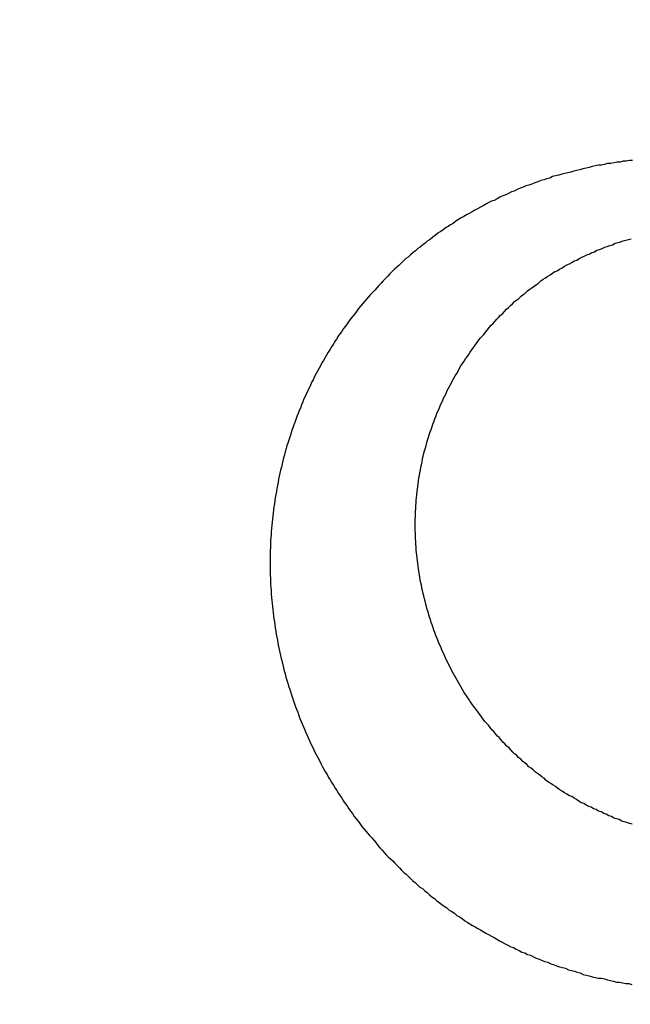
# Model space of a CAD drawing. Header units: millimetres. Extents: x -604189 to 881711, y -381903 to -7297.
# Tile 881 of 1056: x -558651 to -558643, y -165423 to -165410. Entities that reach past the tile are written whole.
import ezdxf

# ---------------------------------------------------------------- set-up
doc = ezdxf.new("R2010")
doc.units = ezdxf.units.MM
doc.header["$LTSCALE"] = 100
doc.linetypes.add('0.5_0.5', pattern=[1, 0.5, -0.5])
doc.linetypes.add('ACAD_ISO04W100', pattern=[30.5, 24, -3, 0.5, -3])
doc.layers.get('Defpoints').update_dxf_attribs({"color": 30})
doc.layers.add('OPIS', color=7, linetype='Continuous')
doc.layers.add('strop osie', color=80, linetype='ACAD_ISO04W100', lineweight=5)
doc.styles.get("Standard").update_dxf_attribs({"font": 'romans.shx', "width": 0.5})
doc.dimstyles.new('1 50', dxfattribs={"dimtxt": 150, "dimasz": 80, "dimexe": 1, "dimexo": 1, "dimgap": 20, "dimtad": 1, "dimdec": 0, "dimlfac": 0.1, "dimtxsty": 'Standard', "dimblk": 'ARCHTICK', "dimcen": 200, "dimclrd": 2, "dimadec": 1, "dimazin": 0, "dimtfac": 1, "dimtdec": 0, "dimtmove": 0, "dimatfit": 3, "dimldrblk": 'ARCHTICK', "dimfxl": 120, "dimfxlon": 1, "dimtfill": 1, "dimarcsym": 0})

# ---------------------------------------------------------------- blocks, each defined once
blk = doc.blocks.new('_ArchTick')
at = {"layer": 'strop osie', "color": 0, "const_width": 0.15}
blk.add_lwpolyline([(-0.5, -0.5), (0.5, 0.5)], dxfattribs=at)
blk = doc.blocks.new('*D3294')
at = {"layer": 'Defpoints', "color": 0, "linetype": 'ByBlock', "lineweight": 5, "transparency": 16777216}
for p in [(-595783.126, -159420.303), (-593748.924, -159420.303), (-552118.935, -179940.303)]:
    blk.add_point(p, dxfattribs=at)
at = {"layer": 'OPIS', "color": 0, "linetype": 'Continuous', "lineweight": -2, "transparency": 16777216}
for p, q in [((-595723.126, -159420.303), (-595784.126, -159420.303)), ((-595723.126, -179940.303), (-595784.126, -179940.303))]:
    blk.add_line(p, q, dxfattribs=at)
at = {"layer": 'OPIS', "color": 2, "lineweight": -2, "transparency": 16777216}
blk.add_line((-595783.126, -179940.303), (-595783.126, -159420.303), dxfattribs=at)
at = {"layer": 'OPIS', "color": 2, "linetype": 'ByBlock', "lineweight": -2, "transparency": 16777216, "xscale": 80, "yscale": 80, "zscale": 80}
for p, rotation in [((-595783.126, -159420.303), 90), ((-595783.126, -179940.303), 270)]:
    blk.add_blockref('_ArchTick', p, dxfattribs=dict(at, rotation=rotation))
at = {"layer": 'OPIS', "color": 0, "linetype": 'ByBlock', "lineweight": 13, "transparency": 16777216, "insert": (-595878.126, -169680.303), "char_height": 150, "attachment_point": 5, "rotation": 90, "bg_fill": 3, "box_fill_scale": 1.1, "bg_fill_color": 256, "bg_fill_true_color": 13158600, "bg_fill_transparency": 0}
blk.add_mtext('2052', dxfattribs=at)

msp = doc.modelspace()

# ---------------------------------------------------------------- hatches: boundary and pattern name
at = {"layer": 'OPIS', "linetype": 'ByBlock', "lineweight": 15}
h = msp.add_hatch(dxfattribs=at)
h.set_pattern_fill('ANSI37', color=0, scale=80, angle=45)
h.set_pattern_definition([(90, (-306927.96, 32475.8), (-254, 0), []), (180, (-306927.96, 32475.8), (-3e-14, -254), [])])
h.paths.add_polyline_path([(-559745.616, -168470.303), (-559845.616, -168470.303), (-559845.616, -168410.303), (-559745.616, -168410.303), (-559745.616, -168350.303), (-560845.616, -168350.303), (-560845.616, -168410.303), (-560745.616, -168410.303), (-560745.616, -168470.303, 0.267949), (-560295.616, -169249.726), (-560295.616, -169481.184, -0.414214), (-559952.679, -169824.121, -1), (-560638.553, -169824.121, -0.414214), (-560295.616, -169481.184), (-560295.616, -169249.726, -0.267949), (-560745.616, -168470.303), (-560845.616, -168470.303), (-560845.616, -168350.303), (-561118.924, -168350.303), (-561118.924, -172095.291), (-559553.922, -172095.29), (-559553.924, -168350.303), (-559745.616, -168350.303)])
h.paths.add_polyline_path([(-560989.238, -171970.288), (-560989.238, -171369.43), (-560514.238, -171369.43, -0.414232), (-560506.238, -171377.43), (-560506.238, -171961.436, -0.403374), (-560513.94, -171969.43), (-560989.238, -171969.43), (-560998.924, -171970.288)], flags=16)
h.paths.add_polyline_path([(-560569.238, -171447.43), (-560569.238, -171891.43, -0.414209), (-560619.237, -171941.43), (-560824.236, -171941.432, -0.414225), (-560874.238, -171891.432), (-560874.238, -171447.432, -0.414209), (-560824.238, -171397.432), (-560619.238, -171397.43, -0.414216)], flags=0)
h.paths.add_polyline_path([(-560754.738, -171692.272), (-560768.264, -171689.534), (-560778.52, -171674.091), (-560777.58, -171669.433), (-560791.338, -171669.433), (-560788.513, -171683.421), (-560780.618, -171695.311), (-560768.728, -171703.206), (-560754.738, -171706.031)], flags=0)
h.paths.add_polyline_path([(-560926.538, -171669.432), (-560944.038, -171669.432), (-560944.038, -171669.432), (-560938.912, -171681.806), (-560926.538, -171686.932)], flags=0)
h.paths.add_polyline_path([(-559553.926, -164304.92), (-559553.926, -164080.303), (-560998.924, -164080.303), (-560998.924, -164130.303), (-561051.758, -164130.303), (-561051.758, -164230.303), (-561112.409, -164230.303), (-561118.259, -165128.236), (-561111.758, -165130.303), (-561051.758, -165130.303), (-561051.758, -165230.303), (-560998.924, -165230.303), (-560998.924, -165930.303), (-560968.924, -165930.303), (-559691.758, -165930.303), (-559691.758, -166884.924, -0.259771), (-560368.468, -166480.303), (-560576.781, -166480.303, -0.694758), (-561118.924, -166682.141), (-561118.924, -167150.303), (-559553.924, -167150.303), (-559553.925, -165742.585, -0.501722), (-560517.887, -165023.753, -0.501722)])
h.paths.add_polyline_path([(-561051.758, -166930.303), (-561051.758, -167030.303), (-561111.758, -167030.303), (-561111.758, -166930.303)], flags=16)
h.paths.add_polyline_path([(-559553.926, -164304.92, 0.501722), (-560517.887, -165023.753, 0.501722), (-559553.925, -165742.585)], flags=17)
h.paths.add_polyline_path([(-559017.887, -165023.753, 0.331805), (-559553.926, -164304.92), (-559553.925, -165742.585, 0.331804)], flags=17)
h.paths.add_polyline_path([(-558393.92, -165930.303), (-559553.925, -165930.303), (-559553.924, -167030.303), (-558393.92, -167030.303)])
edge = h.paths.add_edge_path(flags=16)
edge.add_ellipse((-558869.257, -166529.058), major_axis=(0, 174.945), ratio=0.835608, start_angle=0, end_angle=180, ccw=False)
edge.add_line((-558869.023, -166354.089), (-558868.837, -166354.113))
edge.add_line((-558868.837, -166354.113), (-558551.758, -166354.113))
edge.add_ellipse((-558534.042, -166361.126), major_axis=(0, 22.068), ratio=0.905257, start_angle=0, end_angle=83.7318, ccw=False)
edge.add_line((-558534.042, -166339.058), (-558415.442, -166339.058))
edge.add_line((-558415.442, -166339.058), (-558415.442, -166719.058))
edge.add_line((-558415.442, -166719.058), (-558534.042, -166719.058))
edge.add_ellipse((-558534.042, -166696.99), major_axis=(0, 22.068), ratio=0.905257, start_angle=108.5291, end_angle=180, ccw=False)
edge.add_line((-558552.984, -166704.003), (-558869.257, -166704.003))
edge = h.paths.add_edge_path(flags=16)
edge.add_ellipse((-558655.149, -165473.071), major_axis=(119.577, 0), ratio=0.9754616, start_angle=134.53493, end_angle=225.46507, ccw=False)
edge.add_ellipse((-558571.362, -165553.094), major_axis=(-236.828, 0), ratio=0.9754616, start_angle=293.07706, end_angle=315.06459, ccw=False)
edge.add_ellipse((-558581.121, -165519.064), major_axis=(-200.962, 0), ratio=0.9754616, start_angle=268.86913, end_angle=294.41602, ccw=False)
edge.add_line((-558577.155, -165323.071), (-558434.725, -165323.071))
edge.add_line((-558434.725, -165323.071), (-558434.725, -165623.07))
edge.add_line((-558434.725, -165623.07), (-558577.155, -165623.07))
edge.add_ellipse((-558581.121, -165427.077), major_axis=(200.962, 0), ratio=0.9754616, start_angle=245.58398, end_angle=271.13087, ccw=False)
edge.add_ellipse((-558571.362, -165393.047), major_axis=(-236.828, 0), ratio=0.9754616, start_angle=404.93541, end_angle=426.92294, ccw=False)
h.paths.add_polyline_path([(-559691.758, -166075.303), (-560476.988, -166075.303, 0.131652), (-560368.468, -166480.303), (-559691.758, -166480.303)], flags=17)
h.paths.add_polyline_path([(-560476.988, -166075.303), (-559691.758, -166075.303), (-559691.758, -165930.303), (-560991.758, -165930.303), (-561051.758, -165930.303), (-561051.758, -166030.303), (-561118.924, -166030.303), (-561118.924, -166278.466, -0.694758), (-560576.781, -166480.303), (-560368.468, -166480.303, -0.131652)], flags=17)
h.paths.add_polyline_path([(-571773.92, -161590.543), (-574108.188, -161590.543), (-574098.917, -166615.286), (-571773.92, -166615.284)])
h.paths.add_polyline_path([(-559933.216, -164919.201), (-558639.203, -164919.201), (-558639.203, -164793.34), (-559933.216, -164793.34)], flags=25)
h.paths.add_polyline_path([(-560038.72, -166687.588), (-559732.99, -166687.588), (-559732.99, -166284.59), (-560038.72, -166284.59)], flags=25)
h.paths.add_polyline_path([(-559928.871, -165007.1), (-559413.75, -165007.1), (-559413.75, -164907.76), (-559928.871, -164907.76)], flags=9)
h.paths.add_polyline_path([(-559933.216, -164919.201), (-558639.203, -164919.201), (-558639.203, -164793.34), (-559933.216, -164793.34)], flags=25)
h.paths.add_polyline_path([(-560330.859, -165014.578), (-559994.182, -165014.578), (-559994.182, -164899.195), (-560330.859, -164899.195)], flags=24)
h.paths.add_polyline_path([(-560290.204, -164902.837), (-560108.354, -164902.837), (-560108.354, -164804.807), (-560290.204, -164804.807)], flags=24)
h.paths.add_polyline_path([(-560498.866, -166997.342), (-559983.744, -166997.342), (-559983.744, -166898.002), (-560498.866, -166898.002)], flags=24)
h.paths.add_polyline_path([(-560498.79, -166887.342), (-559655.724, -166887.342), (-559655.724, -166788.002), (-560498.79, -166788.002)], flags=24)
h.paths.add_polyline_path([(-560900.853, -167004.82), (-560564.177, -167004.82), (-560564.177, -166889.437), (-560900.853, -166889.437)], flags=24)
h.paths.add_polyline_path([(-560860.199, -166893.079), (-560678.349, -166893.079), (-560678.349, -166795.049), (-560860.199, -166795.049)], flags=24)
h.paths.add_polyline_path([(-560525.168, -170610.564), (-560010.047, -170610.564), (-560010.047, -170511.224), (-560525.168, -170511.224)], flags=24)
h.paths.add_polyline_path([(-560529.513, -170522.665), (-559444.307, -170522.665), (-559444.307, -170396.804), (-560529.513, -170396.804)], flags=9)
h.paths.add_polyline_path([(-560927.156, -170618.042), (-560590.479, -170618.042), (-560590.479, -170502.659), (-560927.156, -170502.659)], flags=24)
h.paths.add_polyline_path([(-560886.501, -170506.301), (-560704.651, -170506.301), (-560704.651, -170408.271), (-560886.501, -170408.271)], flags=24)
h.paths.add_polyline_path([(-560065.3, -168940.358), (-560065.3, -168600.658), (-560513.076, -168600.658), (-560513.076, -168940.358)], flags=24)
h.paths.add_polyline_path([(-559111.526, -164087.386), (-558760.99, -164087.386), (-558760.815, -164093.192), (-558760.644, -164098.997), (-558760.476, -164104.803), (-558760.311, -164110.608), (-558760.15, -164116.414), (-558759.991, -164122.22), (-558759.835, -164128.025), (-558759.683, -164133.831), (-558759.534, -164139.637), (-558759.387, -164145.443), (-558759.244, -164151.25), (-558759.104, -164157.056), (-558758.967, -164162.862), (-558758.833, -164168.669), (-558758.702, -164174.475), (-558758.575, -164180.282), (-558758.45, -164186.088), (-558758.328, -164191.895), (-558758.21, -164197.701), (-558758.094, -164203.508), (-558757.982, -164209.315), (-558757.872, -164215.122), (-558757.766, -164220.929), (-558757.663, -164226.736), (-558757.563, -164232.543), (-558757.465, -164238.35), (-558757.371, -164244.157), (-558757.28, -164249.965), (-558757.192, -164255.772), (-558757.107, -164261.579), (-558757.025, -164267.387), (-558756.946, -164273.194), (-558756.87, -164279.001), (-558756.797, -164284.809), (-558756.728, -164290.616), (-558756.661, -164296.424), (-558756.598, -164302.232), (-558756.538, -164308.039), (-558756.482, -164313.847), (-558756.428, -164319.654), (-558756.378, -164325.462), (-558756.332, -164331.27), (-558756.288, -164337.078), (-558756.248, -164342.885), (-558756.212, -164348.693), (-558756.178, -164354.501), (-558756.147, -164360.309), (-558756.118, -164366.117), (-558756.091, -164371.925), (-558756.066, -164377.733), (-558756.042, -164383.541), (-558756.02, -164389.348), (-558756.004, -164395.156), (-558755.999, -164400.964), (-558756.007, -164406.772), (-558756.031, -164412.58), (-558756.073, -164418.388), (-558756.132, -164424.195), (-558756.21, -164430.003), (-558756.308, -164435.81), (-558756.425, -164441.617), (-558756.562, -164447.423), (-558756.72, -164453.229), (-558756.898, -164459.034), (-558757.098, -164464.838), (-558757.32, -164470.642), (-558757.565, -164476.445), (-558757.837, -164482.247), (-558758.138, -164488.047), (-558758.47, -164493.845), (-558758.837, -164499.642), (-558759.241, -164505.435), (-558759.684, -164511.226), (-558760.175, -164517.014), (-558760.725, -164522.795), (-558761.35, -164528.569), (-558762.06, -164534.333), (-558762.874, -164540.084), (-558763.809, -164545.816), (-558764.883, -164551.524), (-558766.116, -164557.201), (-558767.538, -164562.832), (-558769.177, -164568.402), (-558771.062, -164573.894), (-558773.233, -164579.28), (-558775.735, -164584.521), (-558778.61, -164589.566), (-558781.897, -164594.354), (-558785.628, -164598.798), (-558789.808, -164602.827), (-558794.374, -164606.413), (-558799.255, -164609.556), (-558804.382, -164612.284), (-558809.694, -164614.629), (-558815.143, -164616.63), (-558820.694, -164618.326), (-558826.325, -164619.753), (-558832.011, -164620.95), (-558837.732, -164621.95), (-558843.479, -164622.786), (-558849.244, -164623.49), (-558855.021, -164624.092), (-558860.805, -164624.612), (-558866.595, -164625.056), (-558872.391, -164625.431), (-558878.19, -164625.744), (-558883.993, -164625.999), (-558889.798, -164626.204), (-558895.604, -164626.363), (-558901.411, -164626.484), (-558907.218, -164626.57), (-558913.026, -164626.629), (-558918.834, -164626.664), (-558924.642, -164626.683), (-558930.45, -164626.69), (-558936.258, -164626.691), (-558941.521, -164626.69), (-558946.785, -164626.685), (-558952.048, -164626.672), (-558957.312, -164626.645), (-558962.575, -164626.602), (-558967.838, -164626.537), (-558973.1, -164626.447), (-558978.362, -164626.327), (-558983.623, -164626.174), (-558988.883, -164625.983), (-558994.142, -164625.75), (-558999.398, -164625.47), (-559004.651, -164625.141), (-559009.9, -164624.756), (-559015.145, -164624.311), (-559020.383, -164623.802), (-559025.614, -164623.22), (-559030.834, -164622.543), (-559036.037, -164621.747), (-559041.216, -164620.812), (-559046.364, -164619.713), (-559051.466, -164618.424), (-559056.508, -164616.915), (-559061.47, -164615.16), (-559066.326, -164613.131), (-559071.043, -164610.799), (-559075.583, -164608.137), (-559079.894, -164605.121), (-559083.925, -164601.738), (-559087.622, -164597.995), (-559090.945, -164593.918), (-559093.905, -164589.566), (-559096.527, -164585.003), (-559098.839, -164580.275), (-559100.873, -164575.422), (-559102.662, -164570.472), (-559104.238, -164565.45), (-559105.625, -164560.373), (-559106.843, -164555.253), (-559107.915, -164550.1), (-559108.86, -164544.923), (-559109.695, -164539.726), (-559110.431, -164534.514), (-559111.082, -164529.291), (-559111.66, -164524.059), (-559112.176, -164518.821), (-559112.639, -164513.578), (-559113.058, -164508.331), (-559113.442, -164503.082), (-559113.794, -164497.83), (-559114.116, -164492.577), (-559114.412, -164487.322), (-559114.682, -164482.065), (-559114.93, -164476.808), (-559115.157, -164471.549), (-559115.363, -164466.29), (-559115.551, -164461.03), (-559115.72, -164455.769), (-559115.872, -164450.508), (-559116.007, -164445.246), (-559116.125, -164439.984), (-559116.227, -164434.721), (-559116.313, -164429.459), (-559116.383, -164424.196), (-559116.438, -164418.933), (-559116.477, -164413.669), (-559116.503, -164408.406), (-559116.515, -164403.142), (-559116.515, -164397.879), (-559116.505, -164392.616), (-559116.488, -164387.352), (-559116.467, -164382.089), (-559116.445, -164376.825), (-559116.422, -164371.562), (-559116.398, -164366.299), (-559116.372, -164361.035), (-559116.344, -164355.772), (-559116.314, -164350.508), (-559116.282, -164345.245), (-559116.247, -164339.982), (-559116.21, -164334.718), (-559116.169, -164329.455), (-559116.126, -164324.192), (-559116.08, -164318.929), (-559116.032, -164313.665), (-559115.98, -164308.402), (-559115.926, -164303.139), (-559115.87, -164297.876), (-559115.811, -164292.613), (-559115.749, -164287.35), (-559115.684, -164282.087), (-559115.617, -164276.824), (-559115.547, -164271.561), (-559115.475, -164266.298), (-559115.4, -164261.035), (-559115.323, -164255.772), (-559115.244, -164250.509), (-559115.161, -164245.246), (-559115.077, -164239.984), (-559114.99, -164234.721), (-559114.9, -164229.458), (-559114.808, -164224.196), (-559114.713, -164218.933), (-559114.616, -164213.67), (-559114.517, -164208.408), (-559114.415, -164203.145), (-559114.31, -164197.883), (-559114.203, -164192.621), (-559114.093, -164187.358), (-559113.981, -164182.096), (-559113.866, -164176.834), (-559113.749, -164171.572), (-559113.629, -164166.31), (-559113.506, -164161.048), (-559113.382, -164155.786), (-559113.254, -164150.524), (-559113.124, -164145.262), (-559112.991, -164140), (-559112.856, -164134.739), (-559112.719, -164129.477), (-559112.578, -164124.215), (-559112.436, -164118.954), (-559112.29, -164113.692), (-559112.142, -164108.431), (-559111.992, -164103.17), (-559111.839, -164097.908), (-559111.684, -164092.647)])
edge = h.paths.add_edge_path()
edge.add_line((-558393.92, -164080.303), (-559553.926, -164080.303))
edge.add_line((-559553.926, -164080.303), (-559553.926, -164304.92))
edge.add_arc((-559767.887, -165023.753), 750, 0, 73.424314, ccw=False)
edge.add_arc((-559767.887, -165023.753), 750, -73.424255, 0, ccw=False)
edge.add_line((-559553.925, -165742.585), (-559553.925, -165830.303))
edge.add_line((-559553.925, -165830.303), (-558393.92, -165830.303))
edge.add_line((-558393.92, -165830.303), (-558393.92, -164080.303))

# ---------------------------------------------------------------- next in the draw order: dimensions: what is measured, and where the dimension line sits
at = {"layer": 'OPIS', "color": 0, "linetype": 'ByBlock', "lineweight": 13}
dim = msp.add_linear_dim(base=(-595783.126, -159420.303), p1=(-552118.935, -179940.303), p2=(-593748.924, -159420.303), angle=90, dimstyle='1 50', override={"dimtmove": 1, "dimfxl": 60, "dimarcsym": 1}, dxfattribs=at)
dim.commit()
dim.dimension.update_dxf_attribs({"geometry": '*D3294', "text_midpoint": (-595878.126, -169680.303)})

# ---------------------------------------------------------------- next in the draw order: hatches: boundary and pattern name
at = {"layer": 'OPIS', "linetype": '0.5_0.5', "lineweight": 13}
h = msp.add_hatch(dxfattribs=at)
h.set_pattern_fill('ANSI37', color=0, scale=130)
h.set_pattern_definition([(45, (-597218.54, 256668.8), (-291.85832, 291.85832), []), (135, (-597218.54, 256668.8), (-291.85832, -291.85832), [])])
edge = h.paths.add_edge_path(flags=16)
edge.add_line((-570958.916, -168985.281), (-571058.916, -168985.281))
edge.add_line((-571058.916, -168985.281), (-572598.916, -168985.281))
edge.add_line((-572598.916, -168985.281), (-572598.915, -170470.3))
edge.add_line((-572598.915, -170470.3), (-570825.763, -170470.3))
edge.add_arc((-570508.916, -170339.099), 342.937, 180, 202.49364, ccw=False)
edge.add_arc((-570508.916, -170339.099), 342.937, 90, 180, ccw=False)
edge.add_line((-570508.916, -169996.163), (-570508.916, -169764.704))
edge.add_arc((-570058.916, -168985.281), 900, 180, 240, ccw=False)
edge = h.paths.add_edge_path(flags=17)
edge.add_line((-569358.915, -170085.281), (-569358.916, -168985.281))
edge.add_line((-569358.916, -168985.281), (-569358.917, -168985.281))
edge.add_line((-569358.917, -168985.281), (-569958.916, -168985.281))
edge.add_line((-569958.916, -168985.281), (-570058.916, -168985.281))
edge.add_line((-570058.916, -168985.281), (-570058.916, -168925.281))
edge.add_line((-570058.916, -168925.281), (-569958.916, -168925.281))
edge.add_line((-569958.916, -168925.281), (-569958.916, -168865.281))
edge.add_line((-569958.916, -168865.281), (-569358.916, -168865.281))
edge.add_line((-569358.916, -168865.281), (-569358.917, -166865.281))
edge.add_line((-569358.917, -166865.281), (-574098.917, -166865.286))
edge.add_line((-574098.917, -166865.286), (-574098.914, -171970.3))
edge.add_line((-574098.914, -171970.3), (-572608.913, -171970.3))
edge.add_line((-572608.913, -171970.3), (-571504.913, -170590.3))
edge.add_line((-571504.913, -170590.3), (-572718.915, -170590.3))
edge.add_line((-572718.915, -170590.3), (-572718.916, -168865.281))
edge.add_line((-572718.916, -168865.281), (-571058.916, -168865.281))
edge.add_line((-571058.916, -168865.281), (-571058.916, -168925.281))
edge.add_line((-571058.916, -168925.281), (-570958.916, -168925.281))
edge.add_line((-570958.916, -168925.281), (-570958.916, -168985.281))
edge.add_arc((-570058.916, -168985.281), 900, 180, 240)
edge.add_line((-570508.916, -169764.704), (-570508.916, -169996.163))
edge.add_arc((-570508.916, -170339.099), 342.937, 0, 90, ccw=False)
edge.add_arc((-570508.916, -170339.099), 342.937, 208.97989, 360, ccw=False)
edge.add_line((-570808.913, -170505.253), (-570808.913, -171171.086))
edge.add_arc((-570808.913, -171220.3), 49.214, 0, 90, ccw=False)
edge.add_arc((-570808.913, -171220.3), 49.214, 270, 360, ccw=False)
edge.add_line((-570808.913, -171269.514), (-570808.913, -171970.3))
edge.add_line((-570808.913, -171970.3), (-569358.914, -171970.3))
edge.add_line((-569358.914, -171970.3), (-569358.915, -170085.281))
h.paths.add_polyline_path([(-561118.924, -159870.303), (-590334.655, -159870.303), (-590334.655, -161470.303), (-562318.924, -161470.303), (-562318.924, -172095.292), (-561118.924, -172095.291), (-561118.924, -168350.303), (-552073.919, -168350.303), (-552073.92, -167150.303), (-561118.924, -167150.303)])
h.paths.add_polyline_path([(-572856.927, -169813.68), (-569451.07, -169813.68), (-569451.07, -169408.68), (-572856.927, -169408.68)], flags=16)

# ---------------------------------------------------------------- next in the draw order: linework, layer by layer
at = {"color": 0}
for points in [[(-558643.243, -165411.995, 0), (-558643.284, -165411.995, 0), (-558643.325, -165412.005, 0), (-558643.365, -165412.005, 0), (-558643.406, -165412.015, 0), (-558643.446, -165412.015, 0), (-558643.487, -165412.025, 0), (-558643.527, -165412.035, 0), (-558643.568, -165412.035, 0), (-558643.608, -165412.045, 0), (-558643.648, -165412.055, 0), (-558643.688, -165412.055, 0), (-558643.729, -165412.065, 0), (-558643.769, -165412.075, 0), (-558643.809, -165412.085, 0), (-558643.849, -165412.095, 0), (-558643.889, -165412.105, 0), (-558643.929, -165412.115, 0), (-558643.969, -165412.125, 0), (-558644.009, -165412.135, 0), (-558644.048, -165412.145, 0), (-558644.088, -165412.155, 0), (-558644.127, -165412.165, 0), (-558644.167, -165412.175, 0), (-558644.206, -165412.185, 0), (-558644.246, -165412.195, 0), (-558644.285, -165412.205, 0), (-558644.324, -165412.225, 0), (-558644.363, -165412.235, 0), (-558644.402, -165412.245, 0), (-558644.441, -165412.255, 0), (-558644.48, -165412.275, 0), (-558644.518, -165412.285, 0), (-558644.557, -165412.305, 0), (-558644.595, -165412.315, 0), (-558644.634, -165412.325, 0), (-558644.672, -165412.345, 0), (-558644.71, -165412.355, 0), (-558644.748, -165412.375, 0), (-558644.786, -165412.395, 0), (-558644.823, -165412.405, 0), (-558644.861, -165412.425, 0), (-558644.898, -165412.445, 0), (-558644.936, -165412.455, 0), (-558644.973, -165412.475, 0), (-558645.01, -165412.495, 0), (-558645.047, -165412.515, 0), (-558645.084, -165412.525, 0), (-558645.12, -165412.545, 0), (-558645.157, -165412.565, 0), (-558645.193, -165412.585, 0), (-558645.229, -165412.605, 0), (-558645.265, -165412.625, 0), (-558645.301, -165412.645, 0), (-558645.337, -165412.665, 0), (-558645.373, -165412.685, 0), (-558645.408, -165412.705, 0), (-558645.443, -165412.725, 0), (-558645.478, -165412.745, 0), (-558645.513, -165412.765, 0), (-558645.548, -165412.785, 0), (-558645.582, -165412.815, 0), (-558645.617, -165412.835, 0), (-558645.651, -165412.855, 0), (-558645.685, -165412.875, 0), (-558645.718, -165412.905, 0), (-558645.752, -165412.925, 0), (-558645.785, -165412.945, 0), (-558645.818, -165412.975, 0), (-558645.851, -165412.995, 0), (-558645.884, -165413.025, 0), (-558645.917, -165413.045, 0), (-558645.949, -165413.075, 0), (-558645.981, -165413.095, 0), (-558646.013, -165413.125, 0), (-558646.045, -165413.145, 0), (-558646.077, -165413.175, 0), (-558646.108, -165413.195, 0), (-558646.139, -165413.225, 0), (-558646.17, -165413.255, 0), (-558646.201, -165413.275, 0), (-558646.231, -165413.305, 0), (-558646.261, -165413.335, 0), (-558646.292, -165413.365, 0), (-558646.321, -165413.385, 0), (-558646.351, -165413.415, 0), (-558646.38, -165413.445, 0), (-558646.41, -165413.475, 0), (-558646.438, -165413.505, 0), (-558646.467, -165413.535, 0), (-558646.496, -165413.565, 0), (-558646.524, -165413.595, 0), (-558646.552, -165413.625, 0), (-558646.58, -165413.655, 0), (-558646.607, -165413.685, 0), (-558646.634, -165413.715, 0), (-558646.662, -165413.745, 0), (-558646.688, -165413.775, 0), (-558646.715, -165413.805, 0), (-558646.741, -165413.835, 0), (-558646.767, -165413.865, 0), (-558646.793, -165413.895, 0), (-558646.819, -165413.925, 0), (-558646.844, -165413.965, 0), (-558646.869, -165413.995, 0), (-558646.894, -165414.025, 0), (-558646.919, -165414.055, 0), (-558646.943, -165414.085, 0), (-558646.967, -165414.125, 0), (-558646.991, -165414.155, 0), (-558647.014, -165414.185, 0), (-558647.038, -165414.225, 0), (-558647.061, -165414.255, 0), (-558647.083, -165414.285, 0), (-558647.106, -165414.325, 0), (-558647.128, -165414.355, 0), (-558647.15, -165414.395, 0), (-558647.172, -165414.425, 0), (-558647.193, -165414.465, 0), (-558647.214, -165414.495, 0), (-558647.235, -165414.535, 0), (-558647.256, -165414.565, 0), (-558647.276, -165414.605, 0), (-558647.296, -165414.635, 0), (-558647.316, -165414.675, 0), (-558647.335, -165414.705, 0), (-558647.354, -165414.745, 0), (-558647.373, -165414.775, 0), (-558647.392, -165414.815, 0), (-558647.41, -165414.855, 0), (-558647.428, -165414.885, 0), (-558647.446, -165414.925, 0), (-558647.464, -165414.965, 0), (-558647.481, -165414.995, 0), (-558647.498, -165415.035, 0), (-558647.514, -165415.075, 0), (-558647.531, -165415.105, 0), (-558647.547, -165415.145, 0), (-558647.563, -165415.185, 0), (-558647.578, -165415.225, 0), (-558647.593, -165415.255, 0), (-558647.608, -165415.295, 0), (-558647.623, -165415.335, 0), (-558647.637, -165415.375, 0), (-558647.651, -165415.415, 0), (-558647.665, -165415.445, 0), (-558647.678, -165415.485, 0), (-558647.692, -165415.525, 0), (-558647.704, -165415.565, 0), (-558647.717, -165415.605, 0), (-558647.729, -165415.645, 0), (-558647.741, -165415.685, 0), (-558647.753, -165415.715, 0), (-558647.764, -165415.755, 0), (-558647.775, -165415.795, 0), (-558647.786, -165415.835, 0), (-558647.797, -165415.875, 0), (-558647.807, -165415.915, 0), (-558647.817, -165415.955, 0), (-558647.826, -165415.995, 0), (-558647.836, -165416.035, 0), (-558647.845, -165416.075, 0), (-558647.853, -165416.115, 0), (-558647.862, -165416.155, 0), (-558647.87, -165416.195, 0), (-558647.877, -165416.235, 0), (-558647.885, -165416.275, 0), (-558647.892, -165416.315, 0), (-558647.899, -165416.355, 0), (-558647.906, -165416.395, 0), (-558647.912, -165416.435, 0), (-558647.918, -165416.475, 0), (-558647.923, -165416.515, 0), (-558647.929, -165416.555, 0), (-558647.934, -165416.595, 0), (-558647.939, -165416.635, 0), (-558647.943, -165416.675, 0), (-558647.947, -165416.715, 0), (-558647.951, -165416.755, 0), (-558647.955, -165416.795, 0), (-558647.958, -165416.835, 0), (-558647.961, -165416.875, 0), (-558647.963, -165416.915, 0), (-558647.966, -165416.955, 0), (-558647.968, -165416.995, 0), (-558647.969, -165417.045, 0), (-558647.971, -165417.085, 0), (-558647.972, -165417.125, 0), (-558647.973, -165417.165, 0), (-558647.973, -165417.205, 0), (-558647.973, -165417.245, 0), (-558647.973, -165417.285, 0), (-558647.973, -165417.325, 0), (-558647.972, -165417.365, 0), (-558647.971, -165417.405, 0), (-558647.97, -165417.445, 0), (-558647.968, -165417.485, 0), (-558647.966, -165417.525, 0), (-558647.964, -165417.565, 0), (-558647.961, -165417.605, 0), (-558647.958, -165417.655, 0), (-558647.955, -165417.695, 0), (-558647.951, -165417.735, 0), (-558647.948, -165417.775, 0), (-558647.944, -165417.815, 0), (-558647.939, -165417.855, 0), (-558647.934, -165417.895, 0), (-558647.929, -165417.935, 0), (-558647.924, -165417.975, 0), (-558647.918, -165418.015, 0), (-558647.912, -165418.055, 0), (-558647.906, -165418.095, 0), (-558647.9, -165418.135, 0), (-558647.893, -165418.175, 0), (-558647.886, -165418.215, 0), (-558647.878, -165418.255, 0), (-558647.871, -165418.295, 0), (-558647.863, -165418.335, 0), (-558647.854, -165418.375, 0), (-558647.846, -165418.415, 0), (-558647.837, -165418.455, 0), (-558647.827, -165418.495, 0), (-558647.818, -165418.535, 0), (-558647.808, -165418.575, 0), (-558647.798, -165418.615, 0), (-558647.788, -165418.655, 0), (-558647.777, -165418.695, 0), (-558647.766, -165418.735, 0), (-558647.755, -165418.775, 0), (-558647.744, -165418.815, 0), (-558647.732, -165418.855, 0), (-558647.72, -165418.885, 0), (-558647.707, -165418.925, 0), (-558647.695, -165418.965, 0), (-558647.682, -165419.005, 0), (-558647.669, -165419.045, 0), (-558647.655, -165419.085, 0), (-558647.641, -165419.125, 0), (-558647.627, -165419.155, 0), (-558647.613, -165419.195, 0), (-558647.599, -165419.235, 0), (-558647.584, -165419.275, 0), (-558647.569, -165419.315, 0), (-558647.553, -165419.345, 0), (-558647.537, -165419.385, 0), (-558647.522, -165419.425, 0), (-558647.505, -165419.465, 0), (-558647.489, -165419.495, 0), (-558647.472, -165419.535, 0), (-558647.455, -165419.575, 0), (-558647.438, -165419.615, 0), (-558647.42, -165419.645, 0), (-558647.402, -165419.685, 0), (-558647.384, -165419.725, 0), (-558647.366, -165419.755, 0), (-558647.347, -165419.795, 0), (-558647.329, -165419.825, 0), (-558647.309, -165419.865, 0), (-558647.29, -165419.905, 0), (-558647.27, -165419.935, 0), (-558647.25, -165419.975, 0), (-558647.23, -165420.005, 0), (-558647.21, -165420.045, 0), (-558647.189, -165420.075, 0), (-558647.168, -165420.115, 0), (-558647.147, -165420.145, 0), (-558647.126, -165420.185, 0), (-558647.104, -165420.215, 0), (-558647.082, -165420.255, 0), (-558647.06, -165420.285, 0), (-558647.037, -165420.315, 0), (-558647.015, -165420.355, 0), (-558646.992, -165420.385, 0), (-558646.969, -165420.415, 0), (-558646.945, -165420.455, 0), (-558646.922, -165420.485, 0), (-558646.898, -165420.515, 0), (-558646.874, -165420.555, 0), (-558646.849, -165420.585, 0), (-558646.825, -165420.615, 0), (-558646.8, -165420.645, 0), (-558646.775, -165420.685, 0), (-558646.75, -165420.715, 0), (-558646.724, -165420.745, 0), (-558646.698, -165420.775, 0), (-558646.672, -165420.805, 0), (-558646.646, -165420.835, 0), (-558646.62, -165420.865, 0), (-558646.593, -165420.895, 0), (-558646.566, -165420.935, 0), (-558646.539, -165420.965, 0), (-558646.512, -165420.995, 0), (-558646.485, -165421.025, 0), (-558646.457, -165421.055, 0), (-558646.429, -165421.085, 0), (-558646.401, -165421.105, 0), (-558646.373, -165421.135, 0), (-558646.344, -165421.165, 0), (-558646.315, -165421.195, 0), (-558646.286, -165421.225, 0), (-558646.257, -165421.255, 0), (-558646.228, -165421.285, 0), (-558646.198, -165421.305, 0), (-558646.169, -165421.335, 0), (-558646.139, -165421.365, 0), (-558646.109, -165421.395, 0), (-558646.078, -165421.415, 0), (-558646.048, -165421.445, 0), (-558646.017, -165421.475, 0), (-558645.986, -165421.495, 0), (-558645.955, -165421.525, 0), (-558645.924, -165421.545, 0), (-558645.892, -165421.575, 0), (-558645.861, -165421.605, 0), (-558645.829, -165421.625, 0), (-558645.797, -165421.655, 0), (-558645.765, -165421.675, 0), (-558645.732, -165421.705, 0), (-558645.7, -165421.725, 0), (-558645.667, -165421.745, 0), (-558645.634, -165421.775, 0), (-558645.601, -165421.795, 0), (-558645.568, -165421.815, 0), (-558645.534, -165421.845, 0), (-558645.501, -165421.865, 0), (-558645.467, -165421.885, 0), (-558645.433, -165421.915, 0), (-558645.399, -165421.935, 0), (-558645.365, -165421.955, 0), (-558645.33, -165421.975, 0), (-558645.296, -165421.995, 0), (-558645.261, -165422.015, 0), (-558645.226, -165422.035, 0), (-558645.191, -165422.055, 0), (-558645.156, -165422.075, 0), (-558645.121, -165422.095, 0), (-558645.085, -165422.115, 0), (-558645.05, -165422.135, 0), (-558645.014, -165422.155, 0), (-558644.978, -165422.175, 0), (-558644.942, -165422.195, 0), (-558644.906, -165422.215, 0), (-558644.87, -165422.235, 0), (-558644.833, -165422.255, 0), (-558644.797, -165422.265, 0), (-558644.76, -165422.285, 0), (-558644.723, -165422.305, 0), (-558644.686, -165422.325, 0), (-558644.649, -165422.335, 0), (-558644.612, -165422.355, 0), (-558644.575, -165422.365, 0), (-558644.537, -165422.385, 0), (-558644.5, -165422.405, 0), (-558644.462, -165422.415, 0), (-558644.424, -165422.435, 0), (-558644.386, -165422.445, 0), (-558644.348, -165422.455, 0), (-558644.31, -165422.475, 0), (-558644.272, -165422.485, 0), (-558644.234, -165422.505, 0), (-558644.195, -165422.515, 0), (-558644.157, -165422.525, 0), (-558644.118, -165422.535, 0), (-558644.08, -165422.555, 0), (-558644.041, -165422.565, 0), (-558644.002, -165422.575, 0), (-558643.963, -165422.585, 0), (-558643.924, -165422.595, 0), (-558643.885, -165422.615, 0), (-558643.846, -165422.625, 0), (-558643.807, -165422.635, 0), (-558643.768, -165422.645, 0), (-558643.728, -165422.655, 0), (-558643.689, -165422.665, 0), (-558643.649, -165422.665, 0), (-558643.61, -165422.675, 0), (-558643.57, -165422.685, 0), (-558643.53, -165422.695, 0), (-558643.491, -165422.705, 0), (-558643.451, -165422.715, 0), (-558643.411, -165422.715, 0), (-558643.371, -165422.725, 0), (-558643.331, -165422.735, 0), (-558643.291, -165422.735, 0), (-558643.251, -165422.745, 0)], [(-558643.247, -165420.655, 0), (-558643.282, -165420.645, 0), (-558643.316, -165420.635, 0), (-558643.35, -165420.625, 0), (-558643.384, -165420.615, 0), (-558643.418, -165420.595, 0), (-558643.452, -165420.585, 0), (-558643.485, -165420.575, 0), (-558643.519, -165420.555, 0), (-558643.552, -165420.545, 0), (-558643.586, -165420.525, 0), (-558643.619, -165420.515, 0), (-558643.652, -165420.495, 0), (-558643.685, -165420.485, 0), (-558643.717, -165420.465, 0), (-558643.75, -165420.455, 0), (-558643.783, -165420.435, 0), (-558643.815, -165420.425, 0), (-558643.847, -165420.405, 0), (-558643.879, -165420.385, 0), (-558643.911, -165420.375, 0), (-558643.942, -165420.355, 0), (-558643.974, -165420.335, 0), (-558644.005, -165420.315, 0), (-558644.036, -165420.295, 0), (-558644.067, -165420.285, 0), (-558644.098, -165420.265, 0), (-558644.129, -165420.245, 0), (-558644.159, -165420.225, 0), (-558644.19, -165420.205, 0), (-558644.22, -165420.185, 0), (-558644.25, -165420.165, 0), (-558644.279, -165420.145, 0), (-558644.309, -165420.125, 0), (-558644.338, -165420.105, 0), (-558644.368, -165420.085, 0), (-558644.397, -165420.055, 0), (-558644.425, -165420.035, 0), (-558644.454, -165420.015, 0), (-558644.482, -165419.995, 0), (-558644.511, -165419.975, 0), (-558644.539, -165419.945, 0), (-558644.566, -165419.925, 0), (-558644.594, -165419.905, 0), (-558644.621, -165419.875, 0), (-558644.649, -165419.855, 0), (-558644.676, -165419.835, 0), (-558644.702, -165419.805, 0), (-558644.729, -165419.785, 0), (-558644.755, -165419.755, 0), (-558644.781, -165419.735, 0), (-558644.807, -165419.715, 0), (-558644.833, -165419.685, 0), (-558644.859, -165419.655, 0), (-558644.884, -165419.635, 0), (-558644.909, -165419.605, 0), (-558644.934, -165419.585, 0), (-558644.958, -165419.555, 0), (-558644.983, -165419.525, 0), (-558645.007, -165419.505, 0), (-558645.031, -165419.475, 0), (-558645.055, -165419.445, 0), (-558645.078, -165419.425, 0), (-558645.101, -165419.395, 0), (-558645.124, -165419.365, 0), (-558645.147, -165419.335, 0), (-558645.169, -165419.315, 0), (-558645.192, -165419.285, 0), (-558645.214, -165419.255, 0), (-558645.236, -165419.225, 0), (-558645.257, -165419.195, 0), (-558645.278, -165419.165, 0), (-558645.299, -165419.135, 0), (-558645.32, -165419.115, 0), (-558645.341, -165419.085, 0), (-558645.361, -165419.055, 0), (-558645.381, -165419.025, 0), (-558645.401, -165418.995, 0), (-558645.42, -165418.965, 0), (-558645.44, -165418.935, 0), (-558645.459, -165418.905, 0), (-558645.478, -165418.865, 0), (-558645.496, -165418.835, 0), (-558645.514, -165418.805, 0), (-558645.532, -165418.775, 0), (-558645.55, -165418.745, 0), (-558645.567, -165418.715, 0), (-558645.584, -165418.685, 0), (-558645.601, -165418.655, 0), (-558645.618, -165418.615, 0), (-558645.634, -165418.585, 0), (-558645.65, -165418.555, 0), (-558645.666, -165418.525, 0), (-558645.682, -165418.485, 0), (-558645.697, -165418.455, 0), (-558645.712, -165418.425, 0), (-558645.727, -165418.395, 0), (-558645.741, -165418.355, 0), (-558645.755, -165418.325, 0), (-558645.769, -165418.295, 0), (-558645.782, -165418.255, 0), (-558645.796, -165418.225, 0), (-558645.809, -165418.195, 0), (-558645.821, -165418.155, 0), (-558645.834, -165418.125, 0), (-558645.846, -165418.095, 0), (-558645.858, -165418.055, 0), (-558645.869, -165418.025, 0), (-558645.88, -165417.985, 0), (-558645.891, -165417.955, 0), (-558645.902, -165417.925, 0), (-558645.912, -165417.885, 0), (-558645.922, -165417.855, 0), (-558645.932, -165417.815, 0), (-558645.941, -165417.785, 0), (-558645.951, -165417.745, 0), (-558645.959, -165417.715, 0), (-558645.968, -165417.675, 0), (-558645.976, -165417.645, 0), (-558645.984, -165417.605, 0), (-558645.992, -165417.575, 0), (-558645.999, -165417.535, 0), (-558646.006, -165417.505, 0), (-558646.013, -165417.465, 0), (-558646.019, -165417.435, 0), (-558646.025, -165417.395, 0), (-558646.031, -165417.355, 0), (-558646.036, -165417.325, 0), (-558646.041, -165417.285, 0), (-558646.046, -165417.255, 0), (-558646.05, -165417.215, 0), (-558646.055, -165417.185, 0), (-558646.058, -165417.145, 0), (-558646.062, -165417.115, 0), (-558646.065, -165417.075, 0), (-558646.068, -165417.035, 0), (-558646.07, -165417.005, 0), (-558646.073, -165416.965, 0), (-558646.074, -165416.935, 0), (-558646.076, -165416.895, 0), (-558646.077, -165416.855, 0), (-558646.078, -165416.825, 0), (-558646.079, -165416.785, 0), (-558646.079, -165416.755, 0), (-558646.079, -165416.715, 0), (-558646.078, -165416.675, 0), (-558646.077, -165416.645, 0), (-558646.076, -165416.605, 0), (-558646.075, -165416.575, 0), (-558646.073, -165416.535, 0), (-558646.071, -165416.495, 0), (-558646.068, -165416.465, 0), (-558646.066, -165416.425, 0), (-558646.062, -165416.395, 0), (-558646.059, -165416.355, 0), (-558646.055, -165416.315, 0), (-558646.051, -165416.285, 0), (-558646.046, -165416.245, 0), (-558646.042, -165416.215, 0), (-558646.036, -165416.175, 0), (-558646.031, -165416.135, 0), (-558646.025, -165416.105, 0), (-558646.018, -165416.065, 0), (-558646.012, -165416.035, 0), (-558646.005, -165415.995, 0), (-558645.998, -165415.965, 0), (-558645.99, -165415.925, 0), (-558645.982, -165415.885, 0), (-558645.974, -165415.855, 0), (-558645.965, -165415.815, 0), (-558645.956, -165415.785, 0), (-558645.947, -165415.745, 0), (-558645.937, -165415.715, 0), (-558645.927, -165415.675, 0), (-558645.917, -165415.645, 0), (-558645.906, -165415.605, 0), (-558645.895, -165415.575, 0), (-558645.884, -165415.535, 0), (-558645.872, -165415.505, 0), (-558645.86, -165415.465, 0), (-558645.848, -165415.435, 0), (-558645.835, -165415.405, 0), (-558645.823, -165415.365, 0), (-558645.809, -165415.335, 0), (-558645.796, -165415.295, 0), (-558645.782, -165415.265, 0), (-558645.768, -165415.235, 0), (-558645.753, -165415.195, 0), (-558645.739, -165415.165, 0), (-558645.724, -165415.135, 0), (-558645.708, -165415.095, 0), (-558645.693, -165415.065, 0), (-558645.677, -165415.035, 0), (-558645.66, -165414.995, 0), (-558645.644, -165414.965, 0), (-558645.627, -165414.935, 0), (-558645.61, -165414.905, 0), (-558645.592, -165414.865, 0), (-558645.575, -165414.835, 0), (-558645.557, -165414.805, 0), (-558645.538, -165414.775, 0), (-558645.52, -165414.745, 0), (-558645.501, -165414.705, 0), (-558645.482, -165414.675, 0), (-558645.462, -165414.645, 0), (-558645.442, -165414.615, 0), (-558645.422, -165414.585, 0), (-558645.402, -165414.555, 0), (-558645.381, -165414.525, 0), (-558645.361, -165414.495, 0), (-558645.339, -165414.465, 0), (-558645.318, -165414.435, 0), (-558645.296, -165414.405, 0), (-558645.274, -165414.375, 0), (-558645.252, -165414.345, 0), (-558645.23, -165414.315, 0), (-558645.207, -165414.285, 0), (-558645.184, -165414.265, 0), (-558645.161, -165414.235, 0), (-558645.137, -165414.205, 0), (-558645.113, -165414.175, 0), (-558645.089, -165414.145, 0), (-558645.065, -165414.125, 0), (-558645.04, -165414.095, 0), (-558645.015, -165414.065, 0), (-558644.99, -165414.045, 0), (-558644.965, -165414.015, 0), (-558644.939, -165413.995, 0), (-558644.914, -165413.965, 0), (-558644.887, -165413.935, 0), (-558644.861, -165413.915, 0), (-558644.834, -165413.885, 0), (-558644.808, -165413.865, 0), (-558644.781, -165413.835, 0), (-558644.753, -165413.815, 0), (-558644.726, -165413.795, 0), (-558644.698, -165413.765, 0), (-558644.67, -165413.745, 0), (-558644.642, -165413.725, 0), (-558644.613, -165413.695, 0), (-558644.585, -165413.675, 0), (-558644.556, -165413.655, 0), (-558644.527, -165413.635, 0), (-558644.497, -165413.615, 0), (-558644.468, -165413.595, 0), (-558644.438, -165413.565, 0), (-558644.408, -165413.545, 0), (-558644.378, -165413.525, 0), (-558644.348, -165413.505, 0), (-558644.318, -165413.485, 0), (-558644.287, -165413.465, 0), (-558644.256, -165413.445, 0), (-558644.225, -165413.435, 0), (-558644.194, -165413.415, 0), (-558644.162, -165413.395, 0), (-558644.131, -165413.375, 0), (-558644.099, -165413.355, 0), (-558644.067, -165413.345, 0), (-558644.035, -165413.325, 0), (-558644.003, -165413.305, 0), (-558643.971, -165413.295, 0), (-558643.938, -165413.275, 0), (-558643.906, -165413.255, 0), (-558643.873, -165413.245, 0), (-558643.84, -165413.225, 0), (-558643.807, -165413.215, 0), (-558643.774, -165413.195, 0), (-558643.74, -165413.185, 0), (-558643.707, -165413.165, 0), (-558643.673, -165413.155, 0), (-558643.64, -165413.145, 0), (-558643.606, -165413.125, 0), (-558643.572, -165413.115, 0), (-558643.538, -165413.105, 0), (-558643.504, -165413.095, 0), (-558643.469, -165413.075, 0), (-558643.435, -165413.065, 0), (-558643.401, -165413.055, 0), (-558643.366, -165413.045, 0), (-558643.331, -165413.035, 0), (-558643.297, -165413.025, 0), (-558643.262, -165413.015, 0)]]:
    msp.add_polyline3d(points, dxfattribs=at)

doc.saveas('drawing.dxf')
